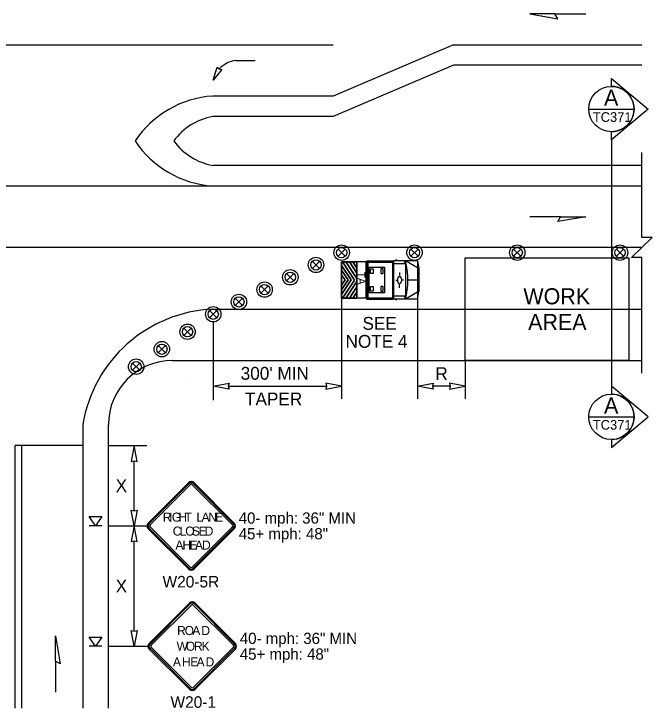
# Model space of a CAD drawing. Extents: x 99958 to 100136, y 99935 to 100013.
# Drawn here: x 100063.643 to 100067.619, y 100001.906 to 100006.232 of the extents above; entities that cross this region are included whole.
import ezdxf

# ---------------------------------------------------------------- set-up
doc = ezdxf.new("R2010")
doc.units = 0
for name, color, linetype in [('RD_ED_ShoulderPavedEdge', 7, 'Continuous'), ('RD_MK_LineDblYellowCenter', 7, 'Continuous'), ('RD_MK_LineEdgeWhite', 7, 'Continuous'), ('RD_MK_LineEdgeYellow', 7, 'Continuous'), ('RD_MK_LineLane', 7, 'Continuous'), ('RD_MK_LineStop', 7, 'Continuous'), ('SH_TI_WZSectionCut', 7, 'Continuous'), ('TR_SN_ConstructionSigns', 7, 'Continuous'), ('TR_WZ_ArrowLeftStrRightTurn', 7, 'Continuous'), ('TR_WZ_PortableSignMountBlk-Org', 7, 'Continuous'), ('TR_WZ_TrafficSafetyDrum', 7, 'Continuous'), ('TR_WZ_TransportableAttenuator', 7, 'Continuous'), ('TR_WZ_WorkAreaLabel', 7, 'Continuous'), ('TR_WZ_WorkZoneDetails', 7, 'Continuous'), ('TR_WZ_WorkZoneTextCurrent', 7, 'Continuous')]:
    doc.layers.add(name, color=color, linetype=linetype)

msp = doc.modelspace()

# ---------------------------------------------------------------- linework, layer by layer
at = {"layer": 'RD_ED_ShoulderPavedEdge'}
for p, q in [((100066.3819, 100005.9124), (100065.6319, 100005.5924)), ((100067.555, 100005.9124), (100066.3819, 100005.9124)), ((100065.6319, 100005.5924), (100064.8819, 100005.5924)), ((100067.555, 100005.2884), (100064.8819, 100005.2884)), ((100064.6319, 100004.0724), (100067.555, 100004.0724))]:
    msp.add_line(p, q, dxfattribs=at)
msp.add_lwpolyline([(100064.2319, 100001.9059), (100064.2319, 100003.6724)], dxfattribs=at)
for centre, radius, start, end in [((100064.9487, 100005.2161), 0.3822, 100.0567, 144.0607), ((100064.9487, 100005.6648), 0.3822, 215.9393, 259.9433), ((100064.6319, 100003.6724), 0.4, 90, 180)]:
    msp.add_arc(centre, radius, start, end, dxfattribs=at)
at = {"layer": 'RD_MK_LineDblYellowCenter'}
for p, q in [((100063.6519, 100001.9059), (100063.6519, 100003.5424)), ((100063.6919, 100001.9059), (100063.6919, 100003.5424))]:
    msp.add_line(p, q, dxfattribs=at)
at = {"layer": 'RD_MK_LineEdgeWhite'}
msp.add_line((100064.0719, 100003.6724), (100064.0719, 100001.9059), dxfattribs=at)
msp.add_arc((100064.9219, 100003.5319), 0.8615, 92.6555, 170.6116, dxfattribs=at)
at = {"layer": 'RD_MK_LineEdgeYellow'}
for p, q in [((100062.4619, 100006.0404), (100064.3984, 100006.0404)), ((100066.3819, 100006.0404), (100065.6319, 100005.7204)), ((100066.3819, 100006.0404), (100067.555, 100006.0404)), ((100065.6319, 100005.7204), (100064.8819, 100005.7204)), ((100062.9455, 100005.1604), (100064.8819, 100005.1604)), ((100064.8819, 100005.1604), (100067.555, 100005.1604)), ((100064.8819, 100004.3924), (100067.555, 100004.3924))]:
    msp.add_line(p, q, dxfattribs=at)
for centre, start, end in [((100064.9235, 100005.0912), 93.7766, 146.3716), ((100064.9235, 100005.7897), 213.6284, 266.2234)]:
    msp.add_arc(centre, 0.6306, start, end, dxfattribs=at)
at = {"layer": 'RD_MK_LineLane'}
for points in [[(100064.3984, 100006.0404), (100065.6319, 100006.0404)], [(100067.555, 100004.7764), (100060.32, 100004.7764)]]:
    msp.add_lwpolyline(points, dxfattribs=at)
at = {"layer": 'RD_MK_LineStop'}
msp.add_line((100064.0719, 100003.5424), (100063.6519, 100003.5424), dxfattribs=at)
at = {"layer": 'SH_TI_WZSectionCut'}
for p, q in [((100067.3657, 100005.7808), (100067.3657, 100005.8307)), ((100067.3657, 100005.8307), (100067.5938, 100005.6396)), ((100067.5938, 100005.6396), (100067.3657, 100005.4484)), ((100067.3657, 100005.4484), (100067.3657, 100005.4984)), ((100067.3657, 100005.4484), (100067.3657, 100003.9125)), ((100067.3657, 100003.9125), (100067.3657, 100003.8625)), ((100067.5939, 100003.7213), (100067.3657, 100003.9125)), ((100067.3657, 100003.5302), (100067.5939, 100003.7213)), ((100067.3657, 100003.5801), (100067.3657, 100003.5302))]:
    msp.add_line(p, q, dxfattribs=at)
for points in [[(100067.2245, 100005.6396), (100067.5069, 100005.6396)], [(100067.2245, 100003.7213), (100067.5069, 100003.7213)]]:
    msp.add_lwpolyline(points, dxfattribs=at)
for centre in [(100067.3657, 100005.6396), (100067.3657, 100003.7213)]:
    msp.add_circle(centre, 0.1412, dxfattribs=at)
for centre in [(100067.3657, 100005.6396), (100067.3657, 100003.7213)]:
    msp.add_arc(centre, 0.1412, 269.9978, 90.0022, dxfattribs=at)
at = {"layer": 'TR_SN_ConstructionSigns'}
for p, q in [((100064.7299, 100003.3101), (100064.4794, 100003.0595)), ((100064.7349, 100003.3051), (100064.4843, 100003.0545)), ((100064.4913, 100003.0476), (100064.7419, 100003.2981)), ((100064.7538, 100003.2981), (100065.0044, 100003.0476)), ((100065.0113, 100003.0545), (100064.7608, 100003.3051)), ((100065.0163, 100003.0595), (100064.7657, 100003.3101)), ((100064.4794, 100003.0237), (100064.7299, 100002.7731)), ((100064.4843, 100003.0287), (100064.7349, 100002.7781)), ((100064.7419, 100002.7851), (100064.4913, 100003.0356)), ((100065.0044, 100003.0356), (100064.7538, 100002.7851)), ((100064.7608, 100002.7781), (100065.0113, 100003.0287)), ((100064.7657, 100002.7731), (100065.0163, 100003.0237)), ((100064.7366, 100002.5601), (100064.486, 100002.3095)), ((100064.7416, 100002.5551), (100064.491, 100002.3045)), ((100064.498, 100002.2976), (100064.7485, 100002.5481)), ((100064.7605, 100002.5481), (100065.0111, 100002.2976)), ((100065.018, 100002.3045), (100064.7674, 100002.5551)), ((100065.023, 100002.3095), (100064.7724, 100002.5601)), ((100064.491, 100002.2787), (100064.7416, 100002.0281)), ((100064.7485, 100002.0351), (100064.498, 100002.2856)), ((100065.0111, 100002.2856), (100064.7605, 100002.0351)), ((100064.7674, 100002.0281), (100065.018, 100002.2787)), ((100064.486, 100002.2737), (100064.7366, 100002.0231)), ((100064.7724, 100002.0231), (100065.023, 100002.2737))]:
    msp.add_line(p, q, dxfattribs=at)
for centre, radius, start, end in [((100064.7478, 100003.2922), 0.0253, 45, 135), ((100064.7478, 100003.2922), 0.0183, 45, 135), ((100064.7478, 100003.2922), 0.00844, 45, 135), ((100064.4973, 100003.0416), 0.0253, 135, 225), ((100064.9984, 100003.0416), 0.0253, 315, 45), ((100064.4973, 100003.0416), 0.0183, 135, 225), ((100064.4973, 100003.0416), 0.00844, 135, 225), ((100064.9984, 100003.0416), 0.00844, 315, 45), ((100064.9984, 100003.0416), 0.0183, 315, 45), ((100064.7478, 100002.791), 0.0253, 225, 315), ((100064.7478, 100002.791), 0.0183, 225, 315), ((100064.7478, 100002.791), 0.00844, 225, 315), ((100064.7545, 100002.5422), 0.0253, 45, 135), ((100064.7545, 100002.5422), 0.0183, 45, 135), ((100064.7545, 100002.5422), 0.00844, 45, 135), ((100064.5039, 100002.2916), 0.0253, 135, 225), ((100064.5039, 100002.2916), 0.0183, 135, 225), ((100064.5039, 100002.2916), 0.00844, 135, 225), ((100065.0051, 100002.2916), 0.00844, 315, 45), ((100065.0051, 100002.2916), 0.0183, 315, 45), ((100065.0051, 100002.2916), 0.0253, 315, 45), ((100064.7545, 100002.041), 0.0253, 225, 315), ((100064.7545, 100002.041), 0.0183, 225, 315), ((100064.7545, 100002.041), 0.00844, 225, 315)]:
    msp.add_arc(centre, radius, start, end, dxfattribs=at)
at = {"layer": 'TR_WZ_ArrowLeftStrRightTurn'}
msp.add_line((100065.0253, 100005.9422), (100065.1453, 100005.9422), dxfattribs=at)
msp.add_lwpolyline([(100064.8851, 100005.8187), (100064.9101, 100005.9006), (100064.9228, 100005.8894), (100064.9392, 100005.8851)], close=True, dxfattribs=at)
msp.add_arc((100065.0444, 100005.7791), 0.1642, 96.7058, 137.7833, dxfattribs=at)
at = {"layer": 'TR_WZ_PortableSignMountBlk-Org'}
for p, q in [((100064.1919, 100003.0416), (100064.1119, 100003.0416)), ((100064.1919, 100002.2916), (100064.1119, 100002.2916))]:
    msp.add_line(p, q, dxfattribs=at)
for points in [[(100064.152, 100003.0416), (100064.1119, 100003.0991), (100064.1919, 100003.0991)], [(100064.152, 100002.2916), (100064.1119, 100002.3491), (100064.1919, 100002.3491)]]:
    msp.add_lwpolyline(points, close=True, dxfattribs=at)
at = {"layer": 'TR_WZ_TrafficSafetyDrum'}
for p, q in [((100065.7076, 100004.7671), (100065.6623, 100004.7218)), ((100065.6623, 100004.7671), (100065.7076, 100004.7218)), ((100066.1163, 100004.7671), (100066.1615, 100004.7218)), ((100066.1615, 100004.7671), (100066.1163, 100004.7218)), ((100066.7563, 100004.7671), (100066.8015, 100004.7218)), ((100066.8015, 100004.7671), (100066.7563, 100004.7218)), ((100067.3963, 100004.7671), (100067.4415, 100004.7218)), ((100067.4415, 100004.7671), (100067.3963, 100004.7218)), ((100065.5476, 100004.6903), (100065.5023, 100004.645)), ((100065.5023, 100004.6903), (100065.5476, 100004.645)), ((100065.3876, 100004.6135), (100065.3423, 100004.5682)), ((100065.3423, 100004.6135), (100065.3876, 100004.5682)), ((100065.2276, 100004.5367), (100065.1823, 100004.4914)), ((100065.1823, 100004.5367), (100065.2276, 100004.4914)), ((100065.0676, 100004.4599), (100065.0223, 100004.4146)), ((100065.0223, 100004.4599), (100065.0676, 100004.4146)), ((100064.9076, 100004.3831), (100064.8623, 100004.3378)), ((100064.8623, 100004.3831), (100064.9076, 100004.3378)), ((100064.7476, 100004.2742), (100064.7023, 100004.2289)), ((100064.7023, 100004.2742), (100064.7476, 100004.2289)), ((100064.5876, 100004.1653), (100064.5423, 100004.1201)), ((100064.5423, 100004.1653), (100064.5876, 100004.1201)), ((100064.4276, 100004.0564), (100064.3823, 100004.0112)), ((100064.3823, 100004.0564), (100064.4276, 100004.0112))]:
    msp.add_line(p, q, dxfattribs=at)
for centre, radius in [((100065.685, 100004.7445), 0.048), ((100065.685, 100004.7445), 0.048), ((100066.1389, 100004.7445), 0.048), ((100066.1389, 100004.7445), 0.048), ((100066.7789, 100004.7445), 0.048), ((100066.7789, 100004.7445), 0.048), ((100067.4189, 100004.7445), 0.048), ((100067.4189, 100004.7445), 0.048), ((100065.685, 100004.7445), 0.032), ((100066.1389, 100004.7445), 0.032), ((100066.7789, 100004.7445), 0.032), ((100067.4189, 100004.7445), 0.032), ((100065.525, 100004.6677), 0.048), ((100065.525, 100004.6677), 0.048), ((100065.525, 100004.6677), 0.032), ((100065.365, 100004.5909), 0.048), ((100065.365, 100004.5909), 0.048), ((100065.365, 100004.5909), 0.032), ((100065.205, 100004.5141), 0.048), ((100065.205, 100004.5141), 0.048), ((100065.205, 100004.5141), 0.032), ((100065.045, 100004.4373), 0.048), ((100065.045, 100004.4373), 0.048), ((100065.045, 100004.4373), 0.032), ((100064.885, 100004.3605), 0.048), ((100064.885, 100004.3605), 0.048), ((100064.885, 100004.3605), 0.032), ((100064.725, 100004.2516), 0.048), ((100064.725, 100004.2516), 0.048), ((100064.725, 100004.2516), 0.032), ((100064.565, 100004.1427), 0.048), ((100064.565, 100004.1427), 0.048), ((100064.565, 100004.1427), 0.032), ((100064.405, 100004.0338), 0.048), ((100064.405, 100004.0338), 0.048), ((100064.405, 100004.0338), 0.032)]:
    msp.add_circle(centre, radius, dxfattribs=at)
at = {"layer": 'TR_WZ_TransportableAttenuator'}
for p, q in [((100065.685, 100004.6651), (100065.7451, 100004.5746)), ((100065.685, 100004.636), (100065.685, 100004.6651)), ((100065.7451, 100004.5746), (100065.685, 100004.6651)), ((100065.685, 100004.6651), (100065.685, 100004.636)), ((100065.766, 100004.5739), (100065.6912, 100004.6866)), ((100065.6912, 100004.6866), (100065.7116, 100004.6866)), ((100065.6912, 100004.6866), (100065.766, 100004.5739)), ((100065.7116, 100004.6866), (100065.6912, 100004.6866)), ((100065.7116, 100004.6866), (100065.7793, 100004.5838)), ((100065.7793, 100004.5838), (100065.7116, 100004.6866)), ((100065.7793, 100004.6171), (100065.7337, 100004.6866)), ((100065.7337, 100004.6866), (100065.7541, 100004.6866)), ((100065.7541, 100004.6866), (100065.7337, 100004.6866)), ((100065.7337, 100004.6866), (100065.7793, 100004.6171)), ((100065.7541, 100004.6866), (100065.7793, 100004.6484)), ((100065.7793, 100004.6484), (100065.7541, 100004.6866)), ((100065.7793, 100004.4613), (100065.7793, 100004.6866)), ((100065.8437, 100004.6866), (100065.7793, 100004.6866)), ((100065.8361, 100004.6824), (100065.8361, 100004.4649)), ((100065.8396, 100004.6897), (100065.8432, 100004.6897)), ((100065.8432, 100004.6897), (100065.8432, 100004.4576)), ((100065.8437, 100004.6937), (100066.0062, 100004.6937)), ((100065.8437, 100004.6937), (100065.8437, 100004.4537)), ((100065.8437, 100004.6862), (100065.8437, 100004.4613)), ((100065.8483, 100004.6841), (100065.8483, 100004.4633)), ((100065.8483, 100004.6841), (100066.0016, 100004.6841)), ((100066.0016, 100004.6841), (100066.0016, 100004.4633)), ((100066.0062, 100004.6937), (100066.0062, 100004.4537)), ((100066.0084, 100004.6937), (100066.0084, 100004.4537)), ((100066.1576, 100004.6937), (100066.0084, 100004.6937)), ((100066.0817, 100004.6751), (100066.0084, 100004.6751)), ((100066.0288, 100004.6971), (100066.0198, 100004.6971)), ((100066.0817, 100004.6937), (100066.0722, 100004.6751)), ((100066.0817, 100004.6937), (100066.0817, 100004.4537)), ((100066.083, 100004.6937), (100066.083, 100004.4537)), ((100066.1576, 100004.6497), (100066.083, 100004.6937)), ((100066.1576, 100004.6937), (100066.1576, 100004.4537)), ((100066.1576, 100004.6937), (100066.165, 100004.6452)), ((100065.7258, 100004.5749), (100065.685, 100004.636)), ((100065.685, 100004.636), (100065.7258, 100004.5749)), ((100065.7793, 100004.6484), (100065.7793, 100004.6171)), ((100065.7793, 100004.6171), (100065.7793, 100004.6484)), ((100066.0459, 100004.6212), (100066.0459, 100004.6018)), ((100066.165, 100004.6452), (100066.165, 100004.5021)), ((100065.685, 100004.605), (100065.7058, 100004.574)), ((100065.685, 100004.5426), (100065.685, 100004.605)), ((100065.7058, 100004.574), (100065.685, 100004.605)), ((100065.685, 100004.605), (100065.685, 100004.5426)), ((100065.685, 100004.5135), (100065.7258, 100004.5749)), ((100065.7258, 100004.5749), (100065.685, 100004.5135)), ((100065.7451, 100004.5746), (100065.685, 100004.484)), ((100065.685, 100004.484), (100065.7451, 100004.5746)), ((100065.7058, 100004.574), (100065.685, 100004.5426)), ((100065.685, 100004.5426), (100065.7058, 100004.574)), ((100065.6911, 100004.4611), (100065.766, 100004.5739)), ((100065.766, 100004.5739), (100065.6911, 100004.4611)), ((100065.7793, 100004.5838), (100065.7793, 100004.5638)), ((100065.7793, 100004.5638), (100065.7793, 100004.5838)), ((100065.8361, 100004.5906), (100065.8432, 100004.5861)), ((100065.838, 100004.5737), (100065.8413, 100004.5737)), ((100065.8396, 100004.577), (100065.8396, 100004.5703)), ((100066.022, 100004.5738), (100066.032, 100004.5738)), ((100066.0347, 100004.5732), (100066.0347, 100004.5732)), ((100066.0697, 100004.5738), (100066.0597, 100004.5738)), ((100066.1576, 100004.5737), (100066.0977, 100004.5737)), ((100065.7793, 100004.5638), (100065.7112, 100004.4611)), ((100065.7112, 100004.4611), (100065.7793, 100004.5638)), ((100065.7332, 100004.4611), (100065.7793, 100004.5306)), ((100065.7793, 100004.5306), (100065.7332, 100004.4611)), ((100065.7793, 100004.5306), (100065.7793, 100004.4974)), ((100065.7793, 100004.4974), (100065.7793, 100004.5306)), ((100065.8361, 100004.5568), (100065.8432, 100004.5613)), ((100066.0459, 100004.5261), (100066.0459, 100004.5455)), ((100065.685, 100004.484), (100065.685, 100004.5135)), ((100065.685, 100004.5135), (100065.685, 100004.484)), ((100065.7793, 100004.4974), (100065.7548, 100004.4611)), ((100065.7548, 100004.4611), (100065.7793, 100004.4974)), ((100066.1576, 100004.4976), (100066.083, 100004.4537)), ((100066.1576, 100004.4537), (100066.165, 100004.5021)), ((100065.7112, 100004.4611), (100065.6911, 100004.4611)), ((100065.6911, 100004.4611), (100065.7112, 100004.4611)), ((100065.7548, 100004.4611), (100065.7332, 100004.4611)), ((100065.7332, 100004.4611), (100065.7548, 100004.4611)), ((100065.8437, 100004.4613), (100065.7793, 100004.4613)), ((100065.8396, 100004.4576), (100065.8432, 100004.4576)), ((100065.8437, 100004.4537), (100066.0062, 100004.4537)), ((100065.8483, 100004.4633), (100066.0016, 100004.4633)), ((100066.0817, 100004.4723), (100066.0084, 100004.4723)), ((100066.1576, 100004.4537), (100066.0084, 100004.4537)), ((100066.0288, 100004.4503), (100066.0198, 100004.4503)), ((100066.0738, 100004.4723), (100066.0817, 100004.4537))]:
    msp.add_line(p, q, dxfattribs=at)
for points in [[(100065.7793, 100004.4611), (100065.685, 100004.4611), (100065.685, 100004.6866), (100065.7793, 100004.6866)], [(100065.8563, 100004.6537), (100065.9523, 100004.6537), (100065.9523, 100004.4937), (100065.8563, 100004.4937)], [(100065.8643, 100004.6437), (100065.8803, 100004.6437), (100065.8803, 100004.6137), (100065.8643, 100004.6137)], [(100065.9443, 100004.6437), (100065.9283, 100004.6437), (100065.9283, 100004.6137), (100065.9443, 100004.6137)], [(100065.8643, 100004.5337), (100065.8803, 100004.5337), (100065.8803, 100004.5037), (100065.8643, 100004.5037)], [(100065.9443, 100004.5337), (100065.9283, 100004.5337), (100065.9283, 100004.5037), (100065.9443, 100004.5037)]]:
    msp.add_lwpolyline(points, close=True, dxfattribs=at)
msp.add_lwpolyline([(100065.7793, 100004.6866), (100065.685, 100004.6866), (100065.685, 100004.4611), (100065.7793, 100004.4613)], dxfattribs=at)
for centre, major_axis, start_param, end_param in [((100065.8396, 100004.6824), (0, 0.00732), 6.283185, 7.853982), ((100065.9764, 100004.5736), (0, 0.2519), 4.215852, 5.209111), ((100065.8396, 100004.4649), (0, -0.00732), 4.712389, 6.283185)]:
    msp.add_ellipse(centre, major_axis=major_axis, ratio=0.481608, start_param=start_param, end_param=end_param, dxfattribs=at)
for centre, major_axis in [((100065.8396, 100004.5737), (0, -0.00338)), ((100066.0459, 100004.5737), (0, -0.0231))]:
    msp.add_ellipse(centre, major_axis=major_axis, ratio=0.481608, dxfattribs=at)
at = {"layer": 'TR_WZ_WorkZoneDetails'}
for p, q in [((100067.0136, 100006.2324), (100067.2065, 100006.2324)), ((100067.0492, 100004.9684), (100066.8563, 100004.9684)), ((100065.685, 100004.4611), (100065.685, 100003.8325)), ((100066.1576, 100004.4537), (100066.1576, 100003.8325)), ((100064.885, 100004.3125), (100064.885, 100003.8258)), ((100064.7227, 100004.0646), (100064.7227, 100004.0646)), ((100064.7227, 100004.0646), (100064.7227, 100004.0646)), ((100066.4554, 100004.0724), (100066.4554, 100003.8325)), ((100064.7227, 100003.9403), (100064.7227, 100003.9403)), ((100064.7227, 100003.9403), (100064.7227, 100003.9403)), ((100064.9787, 100003.9125), (100065.5912, 100003.9125)), ((100066.3616, 100003.9125), (100066.2514, 100003.9125)), ((100064.2319, 100003.5416), (100064.4719, 100003.5416)), ((100064.3919, 100003.1353), (100064.3919, 100003.4479)), ((100064.2319, 100003.0416), (100064.4719, 100003.0416)), ((100064.3919, 100002.3853), (100064.3919, 100002.9479)), ((100064.2319, 100002.2916), (100064.4786, 100002.2916)), ((100063.9015, 100002.1988), (100063.9015, 100002.0059))]:
    msp.add_line(p, q, dxfattribs=at)
for points in [[(100066.8563, 100006.2324), (100067.0314, 100006.2016), (100067.0136, 100006.2324)], [(100067.2065, 100004.9684), (100067.0314, 100004.9376), (100067.0492, 100004.9684)], [(100066.4554, 100004.0724), (100066.4554, 100004.7114), (100067.475, 100004.7114), (100067.475, 100004.0724)], [(100064.885, 100003.9125), (100064.9832, 100003.9317), (100064.9787, 100003.9125), (100064.9832, 100003.8932)], [(100065.685, 100003.9125), (100065.5867, 100003.9317), (100065.5912, 100003.9125), (100065.5867, 100003.8932)], [(100066.1576, 100003.9125), (100066.2559, 100003.9317), (100066.2514, 100003.9125), (100066.2559, 100003.8932)], [(100066.4554, 100003.9125), (100066.3571, 100003.9317), (100066.3616, 100003.9125), (100066.3571, 100003.8932)], [(100064.3919, 100003.5416), (100064.3727, 100003.4433), (100064.3919, 100003.4479), (100064.4112, 100003.4433)], [(100064.3919, 100003.0416), (100064.3727, 100003.1399), (100064.3919, 100003.1353), (100064.4112, 100003.1399)], [(100064.3919, 100003.0416), (100064.3727, 100002.9433), (100064.3919, 100002.9479), (100064.4112, 100002.9433)], [(100064.3919, 100002.2916), (100064.3727, 100002.3899), (100064.3919, 100002.3853), (100064.4112, 100002.3899)], [(100063.9015, 100002.356), (100063.9323, 100002.181), (100063.9015, 100002.1988)]]:
    msp.add_lwpolyline(points, close=True, dxfattribs=at)
msp.add_lwpolyline([(100067.555, 100003.9924), (100067.555, 100004.7145), (100067.491, 100004.7145), (100067.619, 100004.8384), (100067.555, 100004.8384), (100067.555, 100005.3685)], dxfattribs=at)

# ---------------------------------------------------------------- texts
at = {"layer": 'SH_TI_WZSectionCut'}
for s, height, rotation, p in [('A', 0.1, 0.01, (100067.3195, 100005.6602)), ('TC371', 0.06, 360, (100067.2498, 100005.5596)), ('A', 0.1, 0.01, (100067.3195, 100003.7419)), ('TC371', 0.06, 360, (100067.2499, 100003.6413))]:
    msp.add_text(s, height=height, rotation=rotation, dxfattribs=at).set_placement(p)
at = {"layer": 'TR_SN_ConstructionSigns'}
for s, p in [('R', (100064.5706, 100003.0683)), ('I', (100064.61, 100003.0683)), ('G', (100064.6271, 100003.0683)), ('H', (100064.6679, 100003.0683)), ('T', (100064.7058, 100003.0683)), ('L', (100064.7807, 100003.0683)), ('A', (100064.8122, 100003.0683)), ('N', (100064.8547, 100003.0683)), ('E', (100064.8963, 100003.0683)), ('C', (100064.6325, 100002.9811)), ('L', (100064.6753, 100002.9811)), ('O', (100064.7107, 100002.9811)), ('S', (100064.7523, 100002.9811)), ('E', (100064.7934, 100002.9811)), ('D', (100064.8316, 100002.9811)), ('A', (100064.6494, 100002.8939)), ('H', (100064.6933, 100002.8939)), ('E', (100064.7371, 100002.8939)), ('A', (100064.7709, 100002.8939)), ('D', (100064.8148, 100002.8939)), ('R', (100064.6599, 100002.3611)), ('O', (100064.7069, 100002.3611)), ('A', (100064.7543, 100002.3611)), ('D', (100064.8108, 100002.3611)), ('W', (100064.657, 100002.2635)), ('O', (100064.7139, 100002.2635)), ('R', (100064.7654, 100002.2635)), ('K', (100064.8126, 100002.2635)), ('A', (100064.6336, 100002.1658)), ('H', (100064.6898, 100002.1658)), ('E', (100064.7416, 100002.1658)), ('A', (100064.7809, 100002.1658)), ('D', (100064.8372, 100002.1658))]:
    msp.add_text(s, height=0.0562, dxfattribs=at).set_placement(p)
for s, p in [('W20-5R', (100064.5692, 100002.6577)), ('W20-1', (100064.6187, 100001.9077))]:
    msp.add_text(s, height=0.072, rotation=360, dxfattribs=at).set_placement(p)
at = {"layer": 'TR_WZ_TransportableAttenuator'}
msp.add_text('TA', height=0.048, rotation=270, dxfattribs=at).set_placement((100065.7837, 100004.6263))
at = {"layer": 'TR_WZ_WorkAreaLabel'}
for s, p in [('WORK', (100066.8169, 100004.4225)), ('AREA', (100066.8465, 100004.2624))]:
    msp.add_text(s, height=0.1, dxfattribs=at).set_placement(p)
at = {"layer": 'TR_WZ_WorkZoneDetails'}
for s, p in [('40- mph: 36" MIN', (100065.0437, 100003.0556)), ('45+ mph: 48"', (100065.0437, 100002.9576)), ('40- mph: 36" MIN', (100065.0504, 100002.3056)), ('45+ mph: 48"', (100065.0504, 100002.2076))]:
    msp.add_text(s, height=0.07, dxfattribs=at).set_placement(p)
at = {"layer": 'TR_WZ_WorkZoneTextCurrent'}
for s, p in [('SEE', (100065.8148, 100004.2636)), ('NOTE 4', (100065.7092, 100004.1516)), ("300' MIN", (100065.0559, 100003.9525)), ('R', (100066.2689, 100003.9505)), ('TAPER', (100065.0829, 100003.7925)), ('X', (100064.2772, 100003.2516)), ('X', (100064.2772, 100002.6266))]:
    msp.add_text(s, height=0.08, dxfattribs=at).set_placement(p)

doc.saveas('drawing.dxf')
